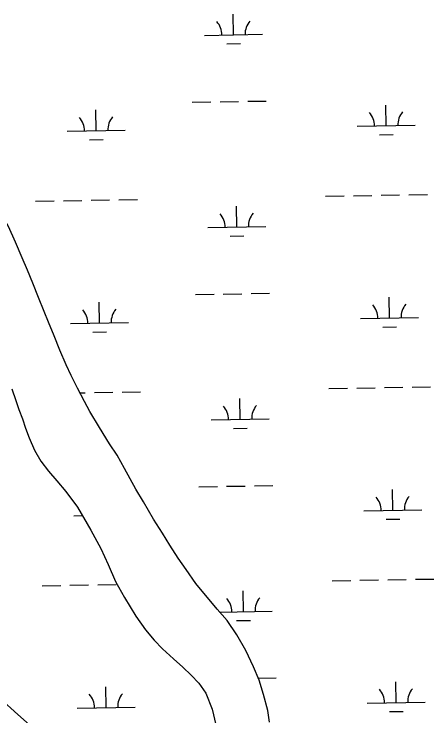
# Model space of a CAD drawing. Extents: x 3887375 to 3925618, y 296674 to 322633.
# Drawn here: x 3906510 to 3907236, y 306415 to 307629 of the extents above; entities that cross this region are included whole.
import ezdxf

# ---------------------------------------------------------------- set-up
doc = ezdxf.new("R2010")
doc.units = 0
doc.layers.add('V-TOPO-SHOR', color=7, linetype='Continuous')
doc.layers.add('V-WETL-SWMP', color=7, linetype='Continuous')

msp = doc.modelspace()

# ---------------------------------------------------------------- linework, layer by layer
at = {"layer": 'V-TOPO-SHOR'}
for points in [[(3906608.4, 307004.3), (3906599.8, 307022.8), (3906589.2, 307048.1), (3906579.1, 307072.9), (3906569.7, 307096.5), (3906562, 307115), (3906552.3, 307138.8), (3906542.2, 307164.1), (3906533, 307186.1), (3906523.7, 307207.7), (3906512.3, 307234.9), (3906500.4, 307261.8), (3906485.2, 307287.2), (3906468, 307312.9), (3906455.5, 307334), (3906444.8, 307354.9), (3906434.4, 307378.6), (3906426.5, 307398.5)], [(3906952, 306404.6), (3906949.1, 306424.3), (3906941.6, 306452.2), (3906934.1, 306476.9), (3906924.4, 306500), (3906910.7, 306528.1), (3906895.3, 306555.5), (3906878.4, 306580.5), (3906861.2, 306599.6), (3906824.6, 306644.2), (3906807.7, 306668.3), (3906793.9, 306688.1), (3906779.4, 306710.7), (3906766.7, 306731.6), (3906751.1, 306755.7), (3906733.9, 306785.8), (3906720.7, 306807.3), (3906701, 306843.2), (3906688.3, 306866.1), (3906674.7, 306886.1), (3906657.8, 306914.1), (3906640.8, 306941.6), (3906631.6, 306959.2), (3906619.8, 306982.1), (3906608.4, 307004.3)], [(3906505.7, 306981), (3906512.7, 306960.9), (3906517.9, 306945.4), (3906524.2, 306928.9), (3906529.6, 306913.2), (3906536.2, 306896.4), (3906545.4, 306874.8), (3906555.9, 306855.8), (3906569.7, 306838.7), (3906583.9, 306821.8), (3906599.6, 306803.3), (3906619.4, 306776.2), (3906642.7, 306736.6), (3906659.9, 306704.8), (3906672.7, 306677.1), (3906685.5, 306647.9), (3906701.1, 306619.8), (3906720.8, 306587.8), (3906737.2, 306564.4), (3906752.5, 306546.1), (3906766.9, 306531.4), (3906785.8, 306514.1), (3906801.7, 306499.6), (3906816.1, 306485.9), (3906829.6, 306471.9), (3906841.6, 306454.5), (3906852.4, 306427), (3906859.1, 306399.5)], [(3906728.4, 306235.7), (3906678.3, 306273.7), (3906614.8, 306326.9), (3906581.2, 306354.3), (3906554.6, 306381), (3906536.7, 306399.6), (3906516.1, 306417.8), (3906485.1, 306445.5)]]:
    msp.add_lwpolyline(points, dxfattribs=at)
at = {"layer": 'V-WETL-SWMP'}
for p, q in [((3906889.6, 307593.5), (3906889, 307629.5)), ((3906839.6, 307592.6), (3906939.6, 307594.4)), ((3906877.9, 307577.9), (3906901.9, 307578.3)), ((3906818.2, 307476.8), (3906850.2, 307477.4)), ((3906866.2, 307477.6), (3906898.2, 307478.2)), ((3906914.2, 307478.5), (3906946.2, 307479)), ((3907153.8, 307436.1), (3907153.2, 307472.1)), ((3906651.9, 307427.5), (3906651.3, 307463.5)), ((3907103.8, 307435.3), (3907203.8, 307437)), ((3906602, 307426.7), (3906701.9, 307428.4)), ((3907142.1, 307420.5), (3907166, 307420.9)), ((3906640.2, 307411.9), (3906664.2, 307412.3)), ((3907049, 307314.3), (3907081, 307314.8)), ((3907097, 307315.1), (3907129, 307315.6)), ((3907145, 307315.9), (3907177, 307316.5)), ((3907193, 307316.7), (3907225, 307317.3)), ((3906547.2, 307305.6), (3906579.2, 307306.2)), ((3906595.2, 307306.5), (3906627.2, 307307)), ((3906643.2, 307307.3), (3906675.2, 307307.8)), ((3906691.2, 307308.1), (3906723.2, 307308.7)), ((3906895.3, 307260.9), (3906894.7, 307296.9)), ((3906845.3, 307260), (3906945.3, 307261.7)), ((3906883.6, 307245.2), (3906907.6, 307245.6)), ((3906823.9, 307144.2), (3906855.9, 307144.7)), ((3906871.9, 307145), (3906903.9, 307145.6)), ((3906919.9, 307145.8), (3906951.9, 307146.4)), ((3906657.7, 307094.9), (3906657, 307130.9)), ((3907159.5, 307103.5), (3907158.9, 307139.5)), ((3907109.5, 307102.7), (3907209.5, 307104.4)), ((3906607.7, 307094), (3906707.7, 307095.8)), ((3906645.9, 307079.3), (3906669.9, 307079.7)), ((3907147.8, 307087.9), (3907171.8, 307088.3)), ((3907102.7, 306982.5), (3907134.7, 306983)), ((3907150.7, 306983.3), (3907182.7, 306983.8)), ((3907198.7, 306984.1), (3907230.7, 306984.7)), ((3906623.8, 306974.2), (3906632.9, 306974.4)), ((3906648.9, 306974.7), (3906680.9, 306975.2)), ((3906696.9, 306975.5), (3906728.9, 306976)), ((3907054.7, 306981.6), (3907086.7, 306982.2)), ((3906901, 306928.2), (3906900.4, 306964.2)), ((3906851, 306927.4), (3906951, 306929.1)), ((3906889.3, 306912.6), (3906913.3, 306913)), ((3906877.6, 306812.4), (3906909.6, 306812.9)), ((3906925.6, 306813.2), (3906957.6, 306813.8)), ((3906829.6, 306811.6), (3906861.6, 306812.1)), ((3907165.2, 306770.9), (3907164.6, 306806.9)), ((3907115.2, 306770), (3907215.2, 306771.8)), ((3906613.4, 306761.4), (3906627.9, 306761.7)), ((3907153.5, 306755.3), (3907177.5, 306755.7)), ((3906654.6, 306642), (3906686.6, 306642.6)), ((3907060.4, 306649), (3907092.4, 306649.6)), ((3907108.4, 306649.8), (3907140.4, 306650.4)), ((3907156.4, 306650.7), (3907188.4, 306651.2)), ((3907204.4, 306651.5), (3907236.4, 306652)), ((3906558.6, 306640.4), (3906590.6, 306640.9)), ((3906606.6, 306641.2), (3906638.6, 306641.8)), ((3906906.7, 306595.6), (3906906.1, 306631.6)), ((3906865.4, 306594.9), (3906956.7, 306596.5)), ((3906895, 306580), (3906919, 306580.4)), ((3906932.5, 306480.6), (3906963.3, 306481.1)), ((3907170.9, 306438.3), (3907170.3, 306474.3)), ((3906669.1, 306429.7), (3906668.5, 306465.7)), ((3907120.9, 306437.4), (3907220.9, 306439.1)), ((3906619.1, 306428.8), (3906719.1, 306430.5)), ((3907159.2, 306422.6), (3907183.2, 306423))]:
    msp.add_line(p, q, dxfattribs=at)
for points in [[(3906688.3, 306866.1), (3906674.7, 306886.1), (3906657.8, 306914.1), (3906640.8, 306941.6), (3906631.6, 306959.2), (3906619.8, 306982.1), (3906608.4, 307004.3), (3906599.8, 307022.8), (3906589.2, 307048.1), (3906579.1, 307072.9), (3906569.7, 307096.5), (3906562, 307115), (3906552.3, 307138.8), (3906542.2, 307164.1), (3906533, 307186.1), (3906523.7, 307207.7), (3906512.3, 307234.9), (3906500.3, 307261.8)], [(3906505.7, 306981), (3906512.7, 306960.9), (3906517.9, 306945.4), (3906524.2, 306928.9), (3906529.6, 306913.2), (3906536.2, 306896.4), (3906545.4, 306874.8), (3906555.9, 306855.8), (3906569.7, 306838.7), (3906583.9, 306821.8), (3906599.6, 306803.3), (3906619.4, 306776.2), (3906642.7, 306736.6), (3906659.9, 306704.8), (3906672.7, 306677.1), (3906685.5, 306647.9), (3906701.1, 306619.8), (3906720.8, 306587.8), (3906737.2, 306564.4), (3906752.5, 306546.1), (3906766.9, 306531.4), (3906785.8, 306514.1), (3906801.7, 306499.6), (3906816.1, 306485.9), (3906829.6, 306471.9), (3906841.6, 306454.5), (3906852.4, 306427), (3906859.1, 306399.5)], [(3906952, 306404.6), (3906949.1, 306424.3), (3906941.6, 306452.2), (3906934.1, 306476.9), (3906924.4, 306500), (3906910.7, 306528.1), (3906895.3, 306555.5), (3906878.4, 306580.5), (3906861.2, 306599.6), (3906824.6, 306644.2), (3906807.7, 306668.3), (3906793.9, 306688.1), (3906779.4, 306710.7), (3906766.7, 306731.6), (3906751.1, 306755.7), (3906733.9, 306785.8), (3906720.7, 306807.3), (3906701, 306843.2), (3906688.3, 306866.1)], [(3906536.7, 306399.6), (3906516.1, 306417.8), (3906485.1, 306445.5)]]:
    msp.add_lwpolyline(points, dxfattribs=at)
for centre, start, end in [((3906834.4, 307593), 0.2115, 41.7552), ((3906944.8, 307594.9), 140.2115, 181.7552), ((3907098.5, 307435.7), 0.2115, 41.7552), ((3907209, 307437.6), 140.2115, 181.7552), ((3906596.7, 307427.1), 0.2115, 41.7552), ((3906707.2, 307429), 140.2115, 181.7552), ((3906840.1, 307260.4), 0.2115, 41.7552), ((3906950.5, 307262.3), 140.2115, 181.7552), ((3906602.4, 307094.4), 0.2115, 41.7552), ((3906712.9, 307096.3), 140.2115, 181.7552), ((3907104.2, 307103), 0.2115, 41.7552), ((3907214.7, 307104.9), 140.2115, 181.7552), ((3906845.8, 306927.8), 0.2115, 41.7552), ((3906956.3, 306929.7), 140.2115, 181.7552), ((3907110, 306770.4), 0.2115, 41.7552), ((3907220.4, 306772.3), 140.2115, 181.7552), ((3906851.5, 306595.1), 0.2115, 41.7552), ((3906962, 306597), 140.2115, 181.7552), ((3907115.7, 306437.8), 0.2115, 41.7552), ((3907226.1, 306439.7), 140.2115, 181.7552), ((3906613.8, 306429.2), 0.2115, 41.7552), ((3906724.3, 306431.1), 140.2115, 181.7552)]:
    msp.add_arc(centre, 35.2, start, end, dxfattribs=at)

doc.saveas('drawing.dxf')
